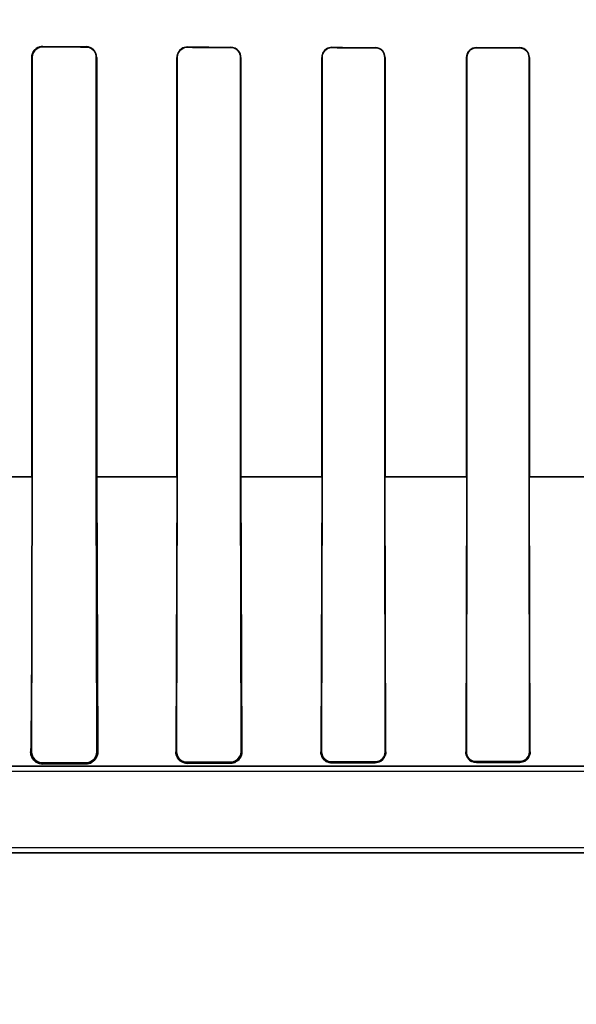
# Model space of a CAD drawing. Header units: millimetres. Extents: x 0 to 297, y 0 to 210.
# Tile 353 of 455: x 242.28 to 242.415, y 157.034 to 157.272. Entities that reach past the tile are written whole.
import ezdxf

# ---------------------------------------------------------------- set-up
doc = ezdxf.new("R2010")
doc.units = ezdxf.units.MM
doc.header["$LTSCALE"] = 16.335
doc.layers.get('0').update_dxf_attribs({"linetype": 'CONTINUOUS'})
for name, color, linetype in [('AXES_REF', 7, 'CONTINUOUS'), ('INTFCLR_1', 7, 'CONTINUOUS'), ('INTFCLR_72935', 7, 'CONTINUOUS')]:
    doc.layers.add(name, color=color, linetype=linetype)

msp = doc.modelspace()

# ---------------------------------------------------------------- linework, layer by layer
at = {"color": 7, "linetype": 'Continuous'}
for radius in [6.787079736, 6.7865, 6.743039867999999]:
    msp.add_circle((241.4889104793, 154.7114782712), radius, dxfattribs=at)
msp.add_arc((241.4889104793, 154.7114782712), 6.72, 278.2771290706, 261.7228709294, dxfattribs=at)
at = {"layer": 'AXES_REF', "color": 9, "linetype": 'Continuous'}
msp.add_circle((241.4889104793, 154.7114782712), 4.150003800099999, dxfattribs=at)
at = {"layer": 'AXES_REF', "color": 7, "linetype": 'Continuous'}
msp.add_arc((241.4889104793, 154.7114782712), 6.874, 113.0826847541, 66.9173152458, dxfattribs=at)
at = {"layer": 'AXES_REF', "color": 9, "linetype": 'Continuous'}
msp.add_arc((241.4889104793, 154.7114782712), 6.191158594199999, 94.4118118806, 85.5881881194, dxfattribs=at)
at = {"layer": 'INTFCLR_1', "color": 9, "linetype": 'Continuous'}
for p, q in [((242.285356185, 157.2654973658), (242.285356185, 157.2656019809)), ((242.295856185, 157.2655640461), (242.295856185, 157.2654633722)), ((242.320356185, 157.2653930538), (242.320356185, 157.2654864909)), ((242.330856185, 157.2654572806), (242.330856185, 157.2653663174)), ((242.355356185, 157.2653108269), (242.355356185, 157.2653970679)), ((242.365856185, 157.2653743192), (242.365856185, 157.2652897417)), ((242.390356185, 157.2652462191), (242.390356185, 157.2653275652)), ((242.400856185, 157.2653100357), (242.400856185, 157.2652298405)), ((242.28271247, 157.2629683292), (242.2828185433, 157.2629683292)), ((242.2983435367, 157.2629683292), (242.2984430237, 157.2629683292)), ((242.3178306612, 157.2629683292), (242.3179249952, 157.2629683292)), ((242.3332483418, 157.2629683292), (242.3333385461, 157.2629683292)), ((242.3529219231, 157.2629683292), (242.3530087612, 157.2629683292)), ((242.3681731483, 157.2629683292), (242.3682572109, 157.2629683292)), ((242.3879928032, 157.2629683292), (242.3880745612, 157.2629683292)), ((242.4031143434, 157.2629683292), (242.4031941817, 157.2629683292)), ((242.2634658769, 157.1614668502), (242.2828184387, 157.1614668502)), ((242.2983427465, 157.1614668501), (242.3179249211, 157.1614668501)), ((242.3332488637, 157.1614668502), (242.353007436, 157.1614668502)), ((242.3681697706, 157.1614668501), (242.3880714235, 157.1614668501)), ((242.4031131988, 157.1614668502), (242.4231253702, 157.1614668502)), ((242.2826707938, 157.0949683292), (242.2824317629, 157.0949683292)), ((242.2986963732, 157.0949683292), (242.29848169, 157.0949683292)), ((242.317794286, 157.0949683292), (242.3175965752, 157.0949683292)), ((242.3335582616, 157.0949683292), (242.3333731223, 157.0949683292)), ((242.3528887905, 157.0949683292), (242.3527133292, 157.0949683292)), ((242.3684569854, 157.0949683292), (242.3682891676, 157.0949683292)), ((242.3879618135, 157.0949683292), (242.3878001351, 157.0949683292)), ((242.4033810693, 157.0949683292), (242.4032243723, 157.0949683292)), ((242.4254195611, 157.0914683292), (242.2580197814, 157.0914683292)), ((242.285356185, 157.0919666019), (242.285356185, 157.0922777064)), ((242.295856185, 157.09231843), (242.295856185, 157.0920335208)), ((242.320356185, 157.0921556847), (242.320356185, 157.09240095)), ((242.330856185, 157.092431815), (242.330856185, 157.092198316)), ((242.355356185, 157.0922822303), (242.355356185, 157.0924951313)), ((242.365856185, 157.0925189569), (242.365856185, 157.0923128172)), ((242.390356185, 157.09237415), (242.390356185, 157.0925677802)), ((242.400856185, 157.0925860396), (242.400856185, 157.0923966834)), ((242.8481919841, 157.0704683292), (242.2580203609, 157.0704683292))]:
    msp.add_line(p, q, dxfattribs=at)
at = {"layer": 'INTFCLR_1', "color": 6, "linetype": 'Continuous'}
for p, q in [((242.2827124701, 157.2629683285), (242.2827124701, 157.1614683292)), ((242.2828185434, 157.262968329), (242.2828185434, 157.1614683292)), ((242.2983435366, 157.1614683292), (242.2983435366, 157.262968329)), ((242.2984430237, 157.1614683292), (242.2984430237, 157.2629683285)), ((242.3178306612, 157.2629683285), (242.3178306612, 157.1614683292)), ((242.3179249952, 157.262968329), (242.3179249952, 157.1614683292)), ((242.3332483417, 157.1614683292), (242.3332483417, 157.262968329)), ((242.333338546, 157.1614683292), (242.333338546, 157.2629683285)), ((242.352921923, 157.2629683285), (242.352921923, 157.1614683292)), ((242.3530087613, 157.262968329), (242.3530087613, 157.1614683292)), ((242.3681731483, 157.1614683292), (242.3681731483, 157.262968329)), ((242.3682572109, 157.1614683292), (242.3682572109, 157.2629683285)), ((242.3879928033, 157.2629683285), (242.3879928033, 157.1614683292)), ((242.3880745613, 157.262968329), (242.3880745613, 157.1614683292)), ((242.4031143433, 157.1614683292), (242.4031143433, 157.262968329)), ((242.4031941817, 157.1614683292), (242.4031941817, 157.2629683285)), ((242.2828185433, 157.1614683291), (242.2826707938, 157.0949683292)), ((242.29848169, 157.0949683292), (242.2983435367, 157.1614683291)), ((242.2984430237, 157.1614683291), (242.2986963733, 157.0949683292)), ((242.3178306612, 157.1614683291), (242.3175965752, 157.0949683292)), ((242.3179249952, 157.1614683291), (242.317794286, 157.0949683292)), ((242.3333731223, 157.0949683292), (242.3332483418, 157.1614683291)), ((242.3333385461, 157.1614683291), (242.3335582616, 157.0949683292)), ((242.3529219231, 157.1614683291), (242.3527133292, 157.0949683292)), ((242.3530087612, 157.1614683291), (242.3528887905, 157.0949683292)), ((242.3682891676, 157.0949683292), (242.3681731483, 157.1614683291)), ((242.3684569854, 157.0949683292), (242.3682572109, 157.1614683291)), ((242.3879928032, 157.1614683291), (242.3878001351, 157.0949683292)), ((242.3880745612, 157.1614683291), (242.3879618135, 157.0949683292)), ((242.4032243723, 157.0949683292), (242.4031143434, 157.1614683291)), ((242.4033810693, 157.0949683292), (242.4031941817, 157.1614683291)), ((242.285356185, 157.0922777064), (242.295856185, 157.09231843)), ((242.285356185, 157.0919666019), (242.295856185, 157.0920335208)), ((242.320356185, 157.09240095), (242.330856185, 157.092431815)), ((242.320356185, 157.0921556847), (242.330856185, 157.092198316)), ((242.355356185, 157.0924951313), (242.365856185, 157.0925189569)), ((242.355356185, 157.0922822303), (242.365856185, 157.0923128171)), ((242.390356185, 157.0925677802), (242.400856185, 157.0925860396)), ((242.390356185, 157.09237415), (242.400856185, 157.0923966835)), ((242.250356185, 157.0902340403), (242.4254196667, 157.0902340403)), ((242.8481925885, 157.0717026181), (242.2580197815, 157.0717026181))]:
    msp.add_line(p, q, dxfattribs=at)
at = {"layer": 'INTFCLR_1', "color": 7, "linetype": 'Continuous'}
for points in [[(242.2844843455, 157.26545698), (242.2845740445, 157.2654862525), (242.2846657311, 157.2655125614), (242.2847593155, 157.2655357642), (242.2848546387, 157.2655557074), (242.2849516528, 157.2655722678), (242.2850504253, 157.2655853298), (242.2851508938, 157.2655947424), (242.2852528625, 157.2656003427), (242.285356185, 157.2656019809)], [(242.317714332, 157.0941235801), (242.3176867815, 157.0942214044), (242.3176632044, 157.0943184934), (242.3176434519, 157.094414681), (242.3176273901, 157.094509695), (242.3176148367, 157.0946035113), (242.3176056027, 157.0946963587), (242.317599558, 157.0947882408), (242.3175965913, 157.0948789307), (242.3175965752, 157.0949683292)], [(242.3681274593, 157.0940843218), (242.3681625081, 157.0941818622), (242.3681932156, 157.0942802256), (242.3682195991, 157.0943792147), (242.3682417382, 157.0944789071), (242.3682595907, 157.0945788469), (242.3682731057, 157.0946780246), (242.368282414, 157.0947759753), (242.3682877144, 157.0948727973), (242.3682891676, 157.0949683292)], [(242.3684569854, 157.0949683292), (242.3684561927, 157.094861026), (242.3684510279, 157.0947541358), (242.368441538, 157.094647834), (242.3684278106, 157.0945425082), (242.3684098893, 157.0944381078), (242.3683876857, 157.0943341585), (242.3683611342, 157.0942306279), (242.3683302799, 157.0941279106), (242.3682951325, 157.0940261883)]]:
    msp.add_lwpolyline(points, dxfattribs=at)
at = {"layer": 'INTFCLR_1', "color": 6, "linetype": 'Continuous'}
msp.add_arc((242.285345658, 157.0949525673), 0.0026748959, 179.6623836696, 270.2254879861, dxfattribs=at)
for major_axis, ratio, start_param, end_param in [((0.3650864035, 0), 0.0034906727, -2.3940887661, -2.3526946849), ((0.3860864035, 0), 0.0034906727, -2.3371288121, -2.3000343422), ((0.3650864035, 0), 0.0034906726, -2.2620717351, -2.2252929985), ((0.3860864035, 0), 0.0034906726, -2.217857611, -2.1841931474), ((0.3650864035, 0), 0.0034906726, -2.1431981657, -2.1093469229), ((0.3860864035, 0), 0.0034906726, -2.108530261, -2.0771538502), ((0.3650864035, 0), 0.0034906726, -2.0328472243, -2.0009654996), ((0.3860864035, 0), 0.0034906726, -2.0059367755, -1.9761478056)]:
    msp.add_ellipse((242.553106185, 157.2664683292), major_axis=major_axis, ratio=ratio, start_param=start_param, end_param=end_param, dxfattribs=at)
at = {"layer": 'INTFCLR_1', "color": 7, "linetype": 'Continuous'}
for points, knots in [([(242.2853561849, 157.2656019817), (242.2848171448, 157.2655984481), (242.2834408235, 157.2651973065), (242.2827068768, 157.263771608), (242.2827124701, 157.2629683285)], [0, 0, 0, 0, 0.4015729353, 1, 1, 1, 1]), ([(242.28271247, 157.2629683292), (242.2827124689, 157.2634406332), (242.2830062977, 157.2645280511), (242.2839211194, 157.2652619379), (242.2844843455, 157.26545698)], [0, 0, 0, 0, 0.4420893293, 1, 1, 1, 1]), ([(242.2824317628, 157.0949683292), (242.2824248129, 157.0944712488), (242.282656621, 157.0934876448), (242.2837122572, 157.0922994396), (242.2847799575, 157.0919641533), (242.2853561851, 157.0919666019)], [0, 0, 0, 0, 0.3234063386, 0.6251328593, 1, 1, 1, 1]), ([(242.3175965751, 157.0949683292), (242.3175925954, 157.0945012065), (242.3178185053, 157.0935538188), (242.3188371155, 157.0924482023), (242.3198381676, 157.0921558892), (242.3203561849, 157.0921556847)], [0, 0, 0, 0, 0.3232704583, 0.6415210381, 1, 1, 1, 1]), ([(242.330856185, 157.092198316), (242.331326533, 157.0922040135), (242.3323023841, 157.0924684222), (242.3333372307, 157.0935445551), (242.3335534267, 157.0945113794), (242.3335582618, 157.0949683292)], [0, 0, 0, 0, 0.3317965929, 0.6776604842, 1, 1, 1, 1]), ([(242.3527133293, 157.0949683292), (242.3527107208, 157.0945151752), (242.3529380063, 157.0935809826), (242.3539412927, 157.0925407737), (242.3548887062, 157.0922826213), (242.355356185, 157.0922822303)], [0, 0, 0, 0, 0.3279683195, 0.6616696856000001, 1, 1, 1, 1]), ([(242.3658553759, 157.0925192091), (242.3663323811, 157.0925193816), (242.3676004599, 157.0928847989), (242.3682919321, 157.0942049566), (242.3682880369, 157.0949680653)], [0, 0, 0, 0, 0.3846432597, 1, 1, 1, 1]), ([(242.3658561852, 157.0923128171), (242.3663181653, 157.0923171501), (242.3676772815, 157.0926613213), (242.3684490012, 157.0940987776), (242.3684569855, 157.0949683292)], [0, 0, 0, 0, 0.3469543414, 1, 1, 1, 1]), ([(242.365856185, 157.0925189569), (242.3663329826, 157.0925199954), (242.3673174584, 157.0928182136), (242.3679534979, 157.0936306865), (242.3681274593, 157.0940843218)], [0, 0, 0, 0, 0.4953001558, 1, 1, 1, 1]), ([(242.3878001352, 157.0949683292), (242.3877984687, 157.0945160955), (242.3881054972, 157.0931838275), (242.3895035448, 157.0923747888), (242.3903561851, 157.09237415)], [0, 0, 0, 0, 0.3465741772, 1, 1, 1, 1]), ([(242.4008561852, 157.0923966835), (242.4013114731, 157.0924000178), (242.4026308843, 157.0927400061), (242.4033744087, 157.0941318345), (242.4033810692, 157.0949683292)], [0, 0, 0, 0, 0.3524482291, 1, 1, 1, 1])]:
    msp.add_open_spline(points, degree=3, knots=knots, dxfattribs=at)
at = {"layer": 'INTFCLR_1', "color": 6, "linetype": 'Continuous'}
for points, knots in [([(242.2853561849, 157.2654973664), (242.284848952, 157.2654990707), (242.2835284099, 157.2651146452), (242.2828185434, 157.2637490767), (242.2828185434, 157.262968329)], [0, 0, 0, 0, 0.3938216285, 1, 1, 1, 1]), ([(242.2984430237, 157.2629683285), (242.2984430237, 157.2634863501), (242.2980487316, 157.2648349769), (242.29665484, 157.2655612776), (242.2958561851, 157.265564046)], [0, 0, 0, 0, 0.3934297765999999, 1, 1, 1, 1]), ([(242.2983435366, 157.262968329), (242.2983435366, 157.2634779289), (242.2979510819, 157.2647762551), (242.296613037, 157.2654610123), (242.2958561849, 157.265463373)], [0, 0, 0, 0, 0.4023827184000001, 1, 1, 1, 1]), ([(242.3203561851, 157.2654864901), (242.3198703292, 157.2654878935), (242.318560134, 157.2651245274), (242.3178306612, 157.2637631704), (242.3178306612, 157.2629683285)], [0, 0, 0, 0, 0.3793691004, 1, 1, 1, 1]), ([(242.3203561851, 157.2653930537), (242.3198954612, 157.2653942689), (242.3186358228, 157.2650511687), (242.3179249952, 157.263740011), (242.3179249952, 157.262968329)], [0, 0, 0, 0, 0.3738418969, 1, 1, 1, 1]), ([(242.333338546, 157.2629683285), (242.333338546, 157.2634903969), (242.33293277, 157.2647888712), (242.3315986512, 157.2654552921), (242.330856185, 157.2654572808)], [0, 0, 0, 0, 0.4128533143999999, 1, 1, 1, 1]), ([(242.3332483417, 157.262968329), (242.3332483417, 157.263476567), (242.3328518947, 157.2647288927), (242.3315667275, 157.2653645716), (242.3308561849, 157.2653663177)], [0, 0, 0, 0, 0.4170045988, 1, 1, 1, 1]), ([(242.3553561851, 157.2653970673), (242.3549049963, 157.2653980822), (242.3536461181, 157.2650641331), (242.352921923, 157.2637504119), (242.352921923, 157.2629683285)], [0, 0, 0, 0, 0.3658474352, 1, 1, 1, 1]), ([(242.3553561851, 157.2653108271), (242.3547888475, 157.2653120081), (242.3535466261, 157.2648493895), (242.3530087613, 157.2635974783), (242.3530087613, 157.262968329)], [0, 0, 0, 0, 0.4741700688, 1, 1, 1, 1]), ([(242.3682572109, 157.2629683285), (242.3682572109, 157.2634873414), (242.3678498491, 157.2647460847), (242.366560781, 157.2653728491), (242.3658561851, 157.2653743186)], [0, 0, 0, 0, 0.4241651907, 1, 1, 1, 1]), ([(242.3681731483, 157.262968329), (242.3681731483, 157.2634724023), (242.3677766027, 157.2646877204), (242.3665329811, 157.2652884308), (242.3658561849, 157.265289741)], [0, 0, 0, 0, 0.4268657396, 1, 1, 1, 1]), ([(242.3903561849, 157.2653275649), (242.3897935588, 157.2653285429), (242.3885445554, 157.2648721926), (242.3879928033, 157.2636103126), (242.3879928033, 157.2629683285)], [0, 0, 0, 0, 0.4670610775, 1, 1, 1, 1]), ([(242.390356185, 157.2652462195), (242.3898965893, 157.2652469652), (242.3887083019, 157.2648962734), (242.3880745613, 157.2636678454), (242.3880745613, 157.262968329)], [0, 0, 0, 0, 0.3965069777, 1, 1, 1, 1]), ([(242.4031941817, 157.2629683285), (242.4031941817, 157.2634841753), (242.4027862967, 157.2647119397), (242.4015321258, 157.2653089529), (242.400856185, 157.2653100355)], [0, 0, 0, 0, 0.4328341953, 1, 1, 1, 1]), ([(242.4031143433, 157.262968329), (242.4031143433, 157.2634685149), (242.4027182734, 157.2646547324), (242.4015071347, 157.2652288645), (242.400856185, 157.2652298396)], [0, 0, 0, 0, 0.4345148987, 1, 1, 1, 1]), ([(242.28271247, 157.1614683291), (242.28271247, 157.1600705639), (242.2827120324, 157.1572748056), (242.2827100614, 157.1530845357), (242.2827067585, 157.1489025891), (242.2827020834, 157.1447307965), (242.2826959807, 157.1405687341), (242.282688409, 157.1364379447), (242.2826792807, 157.132338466), (242.2826686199, 157.1283235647), (242.2826562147, 157.1243555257), (242.282642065, 157.1204838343), (242.2826258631, 157.1166858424), (242.2826075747, 157.1130112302), (242.2825869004, 157.1094676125), (242.282563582, 157.1060869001), (242.2825373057, 157.1029060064), (242.2825078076, 157.0999819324), (242.2824745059, 157.0973611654), (242.2824473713, 157.0957285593), (242.2824317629, 157.0949683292)], [0, 0, 0, 0, 0.0630559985, 0.1261222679, 0.1890315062, 0.2517120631, 0.3143203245, 0.3767906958, 0.438060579, 0.4992564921, 0.5579115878, 0.6170676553, 0.6739174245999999, 0.7292481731, 0.7828388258, 0.8337798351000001, 0.8817624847, 0.9263401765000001, 0.9656972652, 1, 1, 1, 1]), ([(242.295856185, 157.09231843), (242.2963607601, 157.0923203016), (242.2977277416, 157.0927054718), (242.2984861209, 157.0941337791), (242.29848169, 157.0949683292)], [0, 0, 0, 0, 0.3767928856, 1, 1, 1, 1]), ([(242.2986963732, 157.0949683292), (242.2987058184, 157.0944354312), (242.2984300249, 157.0934126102), (242.2973362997, 157.0923172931), (242.2963566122, 157.0920364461), (242.295856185, 157.0920335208)], [0, 0, 0, 0, 0.3563260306, 0.6654326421, 1, 1, 1, 1]), ([(242.317794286, 157.0949683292), (242.3177918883, 157.0944870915), (242.3181463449, 157.0931558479), (242.3195354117, 157.0923984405), (242.320356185, 157.09240095)], [0, 0, 0, 0, 0.3696128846, 1, 1, 1, 1]), ([(242.330856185, 157.092431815), (242.3313979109, 157.0924333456), (242.3327203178, 157.0928617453), (242.3333766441, 157.0942233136), (242.3333731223, 157.0949683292)], [0, 0, 0, 0, 0.4210042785, 1, 1, 1, 1]), ([(242.3528887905, 157.0949683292), (242.3528866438, 157.0944937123), (242.3532395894, 157.0932092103), (242.3545758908, 157.0924932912), (242.355356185, 157.0924951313)], [0, 0, 0, 0, 0.3782093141, 1, 1, 1, 1]), ([(242.3879618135, 157.0949683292), (242.3879597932, 157.0944898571), (242.3883207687, 157.0932393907), (242.3896154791, 157.0925664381), (242.390356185, 157.0925677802)], [0, 0, 0, 0, 0.3924563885, 1, 1, 1, 1]), ([(242.400856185, 157.0925860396), (242.4013174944, 157.0925868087), (242.4025508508, 157.0929382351), (242.4032274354, 157.0942231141), (242.4032243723, 157.0949683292)], [0, 0, 0, 0, 0.3823440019, 1, 1, 1, 1])]:
    msp.add_open_spline(points, degree=3, knots=knots, dxfattribs=at)
at = {"layer": 'INTFCLR_1', "color": 7, "linetype": 'Continuous'}
for points in [[(242.2829682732, 157.0932109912), (242.282702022, 157.0935899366), (242.2824494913, 157.0940406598), (242.2824590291, 157.0945036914)], [(242.3335582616, 157.0949683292), (242.333566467, 157.0944239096), (242.3335074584, 157.0937558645), (242.3330932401, 157.0934024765)], [(242.353172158, 157.0934397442), (242.3528732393, 157.0938798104), (242.3527059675, 157.0944363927), (242.3527133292, 157.0949683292)], [(242.3882502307, 157.0934842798), (242.3879578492, 157.0939105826), (242.3877936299, 157.0944514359), (242.3878001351, 157.0949683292)], [(242.4028284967, 157.0933541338), (242.4025507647, 157.0930046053), (242.4021947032, 157.0925633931), (242.4017482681, 157.0925623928)], [(242.4033810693, 157.0949683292), (242.4033881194, 157.0943996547), (242.403182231, 157.0937994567), (242.4028284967, 157.0933541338)], [(242.3325979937, 157.092846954), (242.3322489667, 157.0925492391), (242.3318176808, 157.0922498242), (242.3313589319, 157.0922479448)], [(242.355356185, 157.0922822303), (242.3548815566, 157.0922807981), (242.3542516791, 157.0922732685), (242.353984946, 157.0926658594)], [(242.390356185, 157.09237415), (242.3898907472, 157.0923731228), (242.3892763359, 157.0923719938), (242.3890130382, 157.0927558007)]]:
    msp.add_open_spline(points, degree=3, dxfattribs=at)
at = {"layer": 'INTFCLR_72935', "color": 9, "linetype": 'Continuous'}
for p, q in [((242.285356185, 157.2656019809), (242.285356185, 157.2654973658)), ((242.295856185, 157.2654633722), (242.295856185, 157.2655640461)), ((242.320356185, 157.2654864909), (242.320356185, 157.2653930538)), ((242.330856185, 157.2653663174), (242.330856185, 157.2654572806)), ((242.355356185, 157.2653970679), (242.355356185, 157.2653108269)), ((242.365856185, 157.2652897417), (242.365856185, 157.2653743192)), ((242.390356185, 157.2653275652), (242.390356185, 157.2652462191)), ((242.400856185, 157.2652298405), (242.400856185, 157.2653100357)), ((242.2828185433, 157.2629683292), (242.28271247, 157.2629683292)), ((242.2984430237, 157.2629683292), (242.2983435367, 157.2629683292)), ((242.3179249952, 157.2629683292), (242.3178306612, 157.2629683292)), ((242.3333385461, 157.2629683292), (242.3332483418, 157.2629683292)), ((242.3530087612, 157.2629683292), (242.3529219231, 157.2629683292)), ((242.3682572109, 157.2629683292), (242.3681731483, 157.2629683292)), ((242.3880745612, 157.2629683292), (242.3879928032, 157.2629683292)), ((242.4031941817, 157.2629683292), (242.4031143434, 157.2629683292)), ((242.2828180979, 157.1614668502), (242.2634658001, 157.1614668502)), ((242.3179252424, 157.1614668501), (242.2983428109, 157.1614668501)), ((242.3530064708, 157.1614668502), (242.3332487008, 157.1614668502)), ((242.3880722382, 157.1614668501), (242.3681694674, 157.1614668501)), ((242.4231252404, 157.1614668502), (242.4031140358, 157.1614668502)), ((242.2824317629, 157.0949683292), (242.2826707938, 157.0949683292)), ((242.29848169, 157.0949683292), (242.2986963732, 157.0949683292)), ((242.3175965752, 157.0949683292), (242.317794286, 157.0949683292)), ((242.3333731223, 157.0949683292), (242.3335582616, 157.0949683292)), ((242.3527133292, 157.0949683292), (242.3528887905, 157.0949683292)), ((242.3682891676, 157.0949683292), (242.3684569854, 157.0949683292)), ((242.3878001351, 157.0949683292), (242.3879618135, 157.0949683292)), ((242.4032243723, 157.0949683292), (242.4033810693, 157.0949683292)), ((242.2580197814, 157.0914683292), (242.4254196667, 157.0914683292)), ((242.285356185, 157.0922777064), (242.285356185, 157.0919666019)), ((242.295856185, 157.0920335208), (242.295856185, 157.09231843)), ((242.320356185, 157.09240095), (242.320356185, 157.0921556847)), ((242.330856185, 157.092198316), (242.330856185, 157.092431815)), ((242.355356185, 157.0924951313), (242.355356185, 157.0922822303)), ((242.365856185, 157.0923128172), (242.365856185, 157.0925189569)), ((242.390356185, 157.0925677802), (242.390356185, 157.09237415)), ((242.400856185, 157.0923966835), (242.400856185, 157.0925860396)), ((242.2580203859, 157.0704683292), (242.8481920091, 157.0704683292))]:
    msp.add_line(p, q, dxfattribs=at)
at = {"layer": 'INTFCLR_72935', "color": 6, "linetype": 'Continuous'}
for p, q in [((242.28271247, 157.1614683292), (242.28271247, 157.2629683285)), ((242.2828185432, 157.1614683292), (242.2828185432, 157.262968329)), ((242.2983435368, 157.262968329), (242.2983435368, 157.1614683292)), ((242.2984430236, 157.2629683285), (242.2984430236, 157.1614683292)), ((242.3178306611, 157.1614683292), (242.3178306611, 157.2629683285)), ((242.3179249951, 157.1614683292), (242.3179249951, 157.262968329)), ((242.3332483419, 157.262968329), (242.3332483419, 157.1614683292)), ((242.3333385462, 157.2629683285), (242.3333385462, 157.1614683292)), ((242.3529219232, 157.1614683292), (242.3529219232, 157.2629683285)), ((242.3530087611, 157.1614683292), (242.3530087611, 157.262968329)), ((242.3681731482, 157.262968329), (242.3681731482, 157.1614683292)), ((242.3682572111, 157.2629683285), (242.3682572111, 157.1614683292)), ((242.3879928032, 157.1614683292), (242.3879928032, 157.2629683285)), ((242.3880745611, 157.1614683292), (242.3880745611, 157.262968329)), ((242.4031143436, 157.262968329), (242.4031143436, 157.1614683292)), ((242.4031941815, 157.2629683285), (242.4031941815, 157.1614683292)), ((242.2826707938, 157.0949683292), (242.2828185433, 157.1614683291)), ((242.2983435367, 157.1614683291), (242.29848169, 157.0949683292)), ((242.2984430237, 157.1614683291), (242.2986963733, 157.0949683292)), ((242.3178306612, 157.1614683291), (242.3175965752, 157.0949683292)), ((242.317794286, 157.0949683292), (242.3179249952, 157.1614683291)), ((242.3332483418, 157.1614683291), (242.3333731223, 157.0949683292)), ((242.3333385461, 157.1614683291), (242.3335582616, 157.0949683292)), ((242.3529219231, 157.1614683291), (242.3527133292, 157.0949683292)), ((242.3528887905, 157.0949683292), (242.3530087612, 157.1614683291)), ((242.3681731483, 157.1614683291), (242.3682891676, 157.0949683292)), ((242.3684569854, 157.0949683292), (242.3682572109, 157.1614683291)), ((242.3879928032, 157.1614683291), (242.3878001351, 157.0949683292)), ((242.3879618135, 157.0949683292), (242.3880745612, 157.1614683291)), ((242.4031143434, 157.1614683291), (242.4032243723, 157.0949683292)), ((242.4033810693, 157.0949683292), (242.4031941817, 157.1614683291)), ((242.295856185, 157.09231843), (242.285356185, 157.0922777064)), ((242.285356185, 157.0919666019), (242.295856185, 157.0920335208)), ((242.330856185, 157.092431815), (242.320356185, 157.09240095)), ((242.320356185, 157.0921556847), (242.330856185, 157.092198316)), ((242.365856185, 157.0925189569), (242.355356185, 157.0924951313)), ((242.355356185, 157.0922822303), (242.365856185, 157.0923128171)), ((242.400856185, 157.0925860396), (242.390356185, 157.0925677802)), ((242.390356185, 157.09237415), (242.400856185, 157.0923966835)), ((242.2503561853, 157.0902340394), (242.4287226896, 157.0902340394)), ((242.848192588, 157.0717026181), (242.2580197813, 157.0717026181))]:
    msp.add_line(p, q, dxfattribs=at)
at = {"layer": 'INTFCLR_72935', "color": 7, "linetype": 'Continuous'}
for points in [[(242.3175965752, 157.0949683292), (242.3175966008, 157.0948783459), (242.3175996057, 157.0947872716), (242.317605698, 157.0946952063), (242.3176149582, 157.0946024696), (242.317627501, 157.0945089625), (242.3176435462, 157.0944141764), (242.3176633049, 157.0943180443), (242.3176869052, 157.0942209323), (242.3177145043, 157.0941230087)], [(242.3682891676, 157.0949683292), (242.3682876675, 157.0948714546), (242.3682822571, 157.0947738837), (242.3682728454, 157.0946757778), (242.3682593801, 157.0945775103), (242.3682417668, 157.0944790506), (242.3682197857, 157.0943799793), (242.3681932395, 157.0942803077), (242.3681620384, 157.0941804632), (242.3681260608, 157.094080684)], [(242.3681782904, 157.0937566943), (242.368231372, 157.0938690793), (242.3682808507, 157.0939883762), (242.3683259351, 157.094114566), (242.3683661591, 157.0942489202), (242.3684001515, 157.0943899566), (242.3684263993, 157.0945332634), (242.3684445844, 157.0946770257), (242.368454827, 157.0948221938), (242.3684569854, 157.0949683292)]]:
    msp.add_lwpolyline(points, dxfattribs=at)
at = {"layer": 'INTFCLR_72935', "color": 6, "linetype": 'Continuous'}
for major_axis, ratio, start_param, end_param in [((0.3650864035, 0), 0.0034906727, -2.3940887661, -2.3526946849), ((0.3860864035, 0), 0.0034906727, -2.3371288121, -2.3000343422), ((0.3650864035, 0), 0.0034906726, -2.262071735, -2.2252929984), ((0.3860864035, 0), 0.0034906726, -2.217857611, -2.1841931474), ((0.3650864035, 0), 0.0034906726, -2.1431981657, -2.1093469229), ((0.3860864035, 0), 0.0034906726, -2.108530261, -2.0771538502), ((0.3650864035, 0), 0.0034906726, -2.0328472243, -2.0009654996), ((0.3860864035, 0), 0.0034906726, -2.0059367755, -1.9761478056)]:
    msp.add_ellipse((242.553106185, 157.2664683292), major_axis=major_axis, ratio=ratio, start_param=start_param, end_param=end_param, dxfattribs=at)
for points, knots in [([(242.28271247, 157.2629683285), (242.28271247, 157.2634722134), (242.2830920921, 157.2648413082), (242.2845202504, 157.2656051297), (242.285356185, 157.2656019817)], [0, 0, 0, 0, 0.3760825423, 1, 1, 1, 1]), ([(242.2828185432, 157.262968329), (242.2828185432, 157.2634738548), (242.2832052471, 157.2647929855), (242.2845737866, 157.2654999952), (242.285356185, 157.2654973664)], [0, 0, 0, 0, 0.3925107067, 1, 1, 1, 1]), ([(242.2984430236, 157.2629683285), (242.2984430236, 157.2634838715), (242.2980506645, 157.2648316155), (242.2966570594, 157.2655612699), (242.295856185, 157.265564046)], [0, 0, 0, 0, 0.3916243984, 1, 1, 1, 1]), ([(242.295856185, 157.265463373), (242.2963536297, 157.2654618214), (242.2976486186, 157.2650787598), (242.2983435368, 157.2637366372), (242.2983435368, 157.262968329)], [0, 0, 0, 0, 0.3930041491, 1, 1, 1, 1]), ([(242.320356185, 157.2654864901), (242.3198595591, 157.2654879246), (242.3185468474, 157.2651137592), (242.3178306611, 157.2637532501), (242.3178306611, 157.2629683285)], [0, 0, 0, 0, 0.3875214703, 1, 1, 1, 1]), ([(242.3179249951, 157.262968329), (242.3179249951, 157.2634771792), (242.3183207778, 157.2647466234), (242.3196291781, 157.2653949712), (242.320356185, 157.2653930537)], [0, 0, 0, 0, 0.4117378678, 1, 1, 1, 1]), ([(242.3333385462, 157.2629683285), (242.3333385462, 157.2634888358), (242.33293514, 157.264787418), (242.3316002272, 157.2654552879), (242.3308561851, 157.2654572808)], [0, 0, 0, 0, 0.4116139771, 1, 1, 1, 1]), ([(242.3308561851, 157.2653663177), (242.3313165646, 157.2653651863), (242.3325580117, 157.26501571), (242.3332483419, 157.263723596), (242.3332483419, 157.262968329)], [0, 0, 0, 0, 0.3787123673, 1, 1, 1, 1]), ([(242.3553561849, 157.2653970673), (242.3548917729, 157.2653981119), (242.3536296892, 157.265051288), (242.3529219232, 157.2637383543), (242.3529219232, 157.2629683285)], [0, 0, 0, 0, 0.3762139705, 1, 1, 1, 1]), ([(242.3530087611, 157.262968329), (242.3530087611, 157.2634779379), (242.3534101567, 157.2647077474), (242.3546712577, 157.2653122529), (242.355356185, 157.2653108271)], [0, 0, 0, 0, 0.4266160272, 1, 1, 1, 1]), ([(242.3682572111, 157.2629683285), (242.3682572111, 157.2634895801), (242.3678480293, 157.264749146), (242.3665587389, 157.2653728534), (242.365856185, 157.2653743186)], [0, 0, 0, 0, 0.4259263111, 1, 1, 1, 1]), ([(242.3658561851, 157.265289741), (242.3663388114, 157.2652888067), (242.3675492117, 157.2649131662), (242.3681731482, 157.2636654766), (242.3681731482, 157.262968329)], [0, 0, 0, 0, 0.4090841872, 1, 1, 1, 1]), ([(242.3879928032, 157.2629683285), (242.3879928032, 157.2634847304), (242.388400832, 157.2647234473), (242.3896696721, 157.2653287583), (242.3903561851, 157.2653275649)], [0, 0, 0, 0, 0.4292917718, 1, 1, 1, 1]), ([(242.3880745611, 157.262968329), (242.3880745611, 157.263475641), (242.3884774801, 157.2646736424), (242.3897016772, 157.2652472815), (242.3903561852, 157.2652462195)], [0, 0, 0, 0, 0.4366525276, 1, 1, 1, 1]), ([(242.4031941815, 157.2629683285), (242.4031941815, 157.2634886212), (242.4027819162, 157.2647175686), (242.4015279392, 157.2653089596), (242.4008561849, 157.2653100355)], [0, 0, 0, 0, 0.4364696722, 1, 1, 1, 1]), ([(242.4008561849, 157.2652298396), (242.4013166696, 157.2652291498), (242.4024942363, 157.2648737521), (242.4031143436, 157.2636568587), (242.4031143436, 157.262968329)], [0, 0, 0, 0, 0.4007652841, 1, 1, 1, 1]), ([(242.28271247, 157.1614683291), (242.28271247, 157.1600636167), (242.2827120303, 157.1572561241), (242.2827100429, 157.1530503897), (242.2827067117, 157.148852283), (242.2827020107, 157.1446734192), (242.2826958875, 157.140512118), (242.2826882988, 157.1363838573), (242.2826791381, 157.1322787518), (242.2826683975, 157.128245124), (242.2826558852, 157.1242565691), (242.2826415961, 157.1203650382), (242.2826252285, 157.1165477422), (242.2826067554, 157.1128579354), (242.2825858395, 157.1092997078), (242.2825624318, 157.1059354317), (242.2825362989, 157.1027994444), (242.2825070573, 157.0999181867), (242.2824740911, 157.0973337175), (242.2824470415, 157.095712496), (242.2824317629, 157.0949683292)], [0, 0, 0, 0, 0.0633693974, 0.1266516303, 0.1897291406, 0.2527544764, 0.3151686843, 0.377453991, 0.4389889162, 0.5003586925, 0.5594196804, 0.6189215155, 0.6759146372, 0.731627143, 0.7853781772, 0.8364361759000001, 0.8834000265, 0.9268537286, 0.9664220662, 1, 1, 1, 1]), ([(242.285356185, 157.0922777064), (242.284879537, 157.0922757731), (242.2834908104, 157.0926219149), (242.2826657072, 157.0940826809), (242.2826707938, 157.0949683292)], [0, 0, 0, 0, 0.3498838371, 1, 1, 1, 1]), ([(242.29848169, 157.0949683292), (242.2984848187, 157.0943790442), (242.2980237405, 157.0929899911), (242.2966112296, 157.0923212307), (242.295856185, 157.09231843)], [0, 0, 0, 0, 0.4383503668, 1, 1, 1, 1]), ([(242.320356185, 157.09240095), (242.3198849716, 157.0923995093), (242.318556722, 157.0927468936), (242.3177901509, 157.0941384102), (242.317794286, 157.0949683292)], [0, 0, 0, 0, 0.3621545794, 1, 1, 1, 1]), ([(242.3333731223, 157.0949683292), (242.3333755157, 157.0944620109), (242.3329945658, 157.0931442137), (242.3316344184, 157.0924340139), (242.330856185, 157.092431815)], [0, 0, 0, 0, 0.3941612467, 1, 1, 1, 1]), ([(242.355356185, 157.0924951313), (242.3548910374, 157.0924940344), (242.353609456, 157.0928405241), (242.352885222, 157.0941793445), (242.3528887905, 157.0949683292)], [0, 0, 0, 0, 0.3708902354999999, 1, 1, 1, 1]), ([(242.390356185, 157.0925677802), (242.3898552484, 157.0925668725), (242.3886006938, 157.09295459), (242.3879587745, 157.0942485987), (242.3879618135, 157.0949683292)], [0, 0, 0, 0, 0.4103775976, 1, 1, 1, 1]), ([(242.4033810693, 157.0949683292), (242.4033868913, 157.0944842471), (242.4030393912, 157.0931584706), (242.4016661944, 157.0923983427), (242.400856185, 157.0923966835)], [0, 0, 0, 0, 0.3740874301, 1, 1, 1, 1]), ([(242.4032243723, 157.0949683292), (242.403226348, 157.0944876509), (242.4028624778, 157.0932479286), (242.4015834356, 157.0925872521), (242.400856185, 157.0925860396)], [0, 0, 0, 0, 0.3979376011, 1, 1, 1, 1])]:
    msp.add_open_spline(points, degree=3, knots=knots, dxfattribs=at)
at = {"layer": 'INTFCLR_72935', "color": 7, "linetype": 'Continuous'}
for points in [[(242.2824317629, 157.0949683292), (242.2824219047, 157.0944895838), (242.2824781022, 157.0939601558), (242.2827531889, 157.0935682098)], [(242.2979668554, 157.0929977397), (242.2982781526, 157.0933486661), (242.2986259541, 157.0937765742), (242.2986175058, 157.0942455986)], [(242.3325996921, 157.0928484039), (242.3329839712, 157.0931767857), (242.3334420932, 157.0936089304), (242.3334345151, 157.0941143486)], [(242.3527133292, 157.0949683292), (242.3527068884, 157.0945029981), (242.352800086, 157.0940011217), (242.3530619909, 157.0936164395)], [(242.3531737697, 157.0934373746), (242.3534423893, 157.093042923), (242.3537919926, 157.0925141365), (242.3542692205, 157.0925155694)], [(242.3878001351, 157.0949683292), (242.3877936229, 157.0944509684), (242.3879581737, 157.0939095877), (242.3882510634, 157.0934830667)], [(242.3882510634, 157.0934830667), (242.3885174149, 157.0930952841), (242.3888691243, 157.0925836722), (242.389339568, 157.0925847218)], [(242.295856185, 157.0920335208), (242.2963356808, 157.0920364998), (242.2969262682, 157.09205139), (242.2972445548, 157.0924100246)], [(242.330856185, 157.092198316), (242.3313340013, 157.0922002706), (242.3318728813, 157.0922758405), (242.3322361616, 157.0925862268)]]:
    msp.add_open_spline(points, degree=3, dxfattribs=at)
for points, knots in [([(242.285356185, 157.0919666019), (242.2848998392, 157.0919644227), (242.2839529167, 157.0921944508), (242.2827550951, 157.093245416), (242.2824232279, 157.0943633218), (242.282431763, 157.0949683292)], [0, 0, 0, 0, 0.2969380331, 0.6062952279, 1, 1, 1, 1]), ([(242.2986963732, 157.0949683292), (242.2986891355, 157.0944579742), (242.2984564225, 157.0934599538), (242.2973804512, 157.092335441), (242.2963780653, 157.0920412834), (242.2958561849, 157.0920335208)], [0, 0, 0, 0, 0.3412138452, 0.6510769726, 1, 1, 1, 1]), ([(242.320356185, 157.0921556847), (242.3198981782, 157.0921557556), (242.3189613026, 157.0923946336), (242.3178690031, 157.0934289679), (242.3175921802, 157.0944435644), (242.3175965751, 157.0949683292)], [0, 0, 0, 0, 0.3169546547, 0.6368340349, 1, 1, 1, 1]), ([(242.3335582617, 157.0949683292), (242.3335529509, 157.0944407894), (242.333200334, 157.0930129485), (242.3317186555, 157.0922081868), (242.3308561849, 157.092198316)], [0, 0, 0, 0, 0.3795187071, 1, 1, 1, 1]), ([(242.355356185, 157.0922822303), (242.3548724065, 157.0922830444), (242.3534909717, 157.0926426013), (242.3527085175, 157.0940998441), (242.3527133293, 157.0949683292)], [0, 0, 0, 0, 0.3577514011, 1, 1, 1, 1]), ([(242.3682875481, 157.0949673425), (242.3682898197, 157.09446998), (242.3679120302, 157.0931962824), (242.3665988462, 157.0925178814), (242.3658548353, 157.0925186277)], [0, 0, 0, 0, 0.4006573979, 1, 1, 1, 1]), ([(242.3684569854, 157.0949683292), (242.3684527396, 157.0944748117), (242.3681218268, 157.0931070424), (242.3666968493, 157.0923202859), (242.3658561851, 157.0923128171)], [0, 0, 0, 0, 0.3699022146, 1, 1, 1, 1]), ([(242.3681260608, 157.094080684), (242.3679550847, 157.093636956), (242.3673264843, 157.0928249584), (242.3663420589, 157.092520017), (242.365856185, 157.0925189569)], [0, 0, 0, 0, 0.4946190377, 1, 1, 1, 1]), ([(242.3903561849, 157.09237415), (242.3898949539, 157.0923752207), (242.3885615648, 157.0927159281), (242.3877973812, 157.0941234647), (242.387800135, 157.0949683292)], [0, 0, 0, 0, 0.3531366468, 1, 1, 1, 1])]:
    msp.add_open_spline(points, degree=3, knots=knots, dxfattribs=at)

doc.saveas('drawing.dxf')
